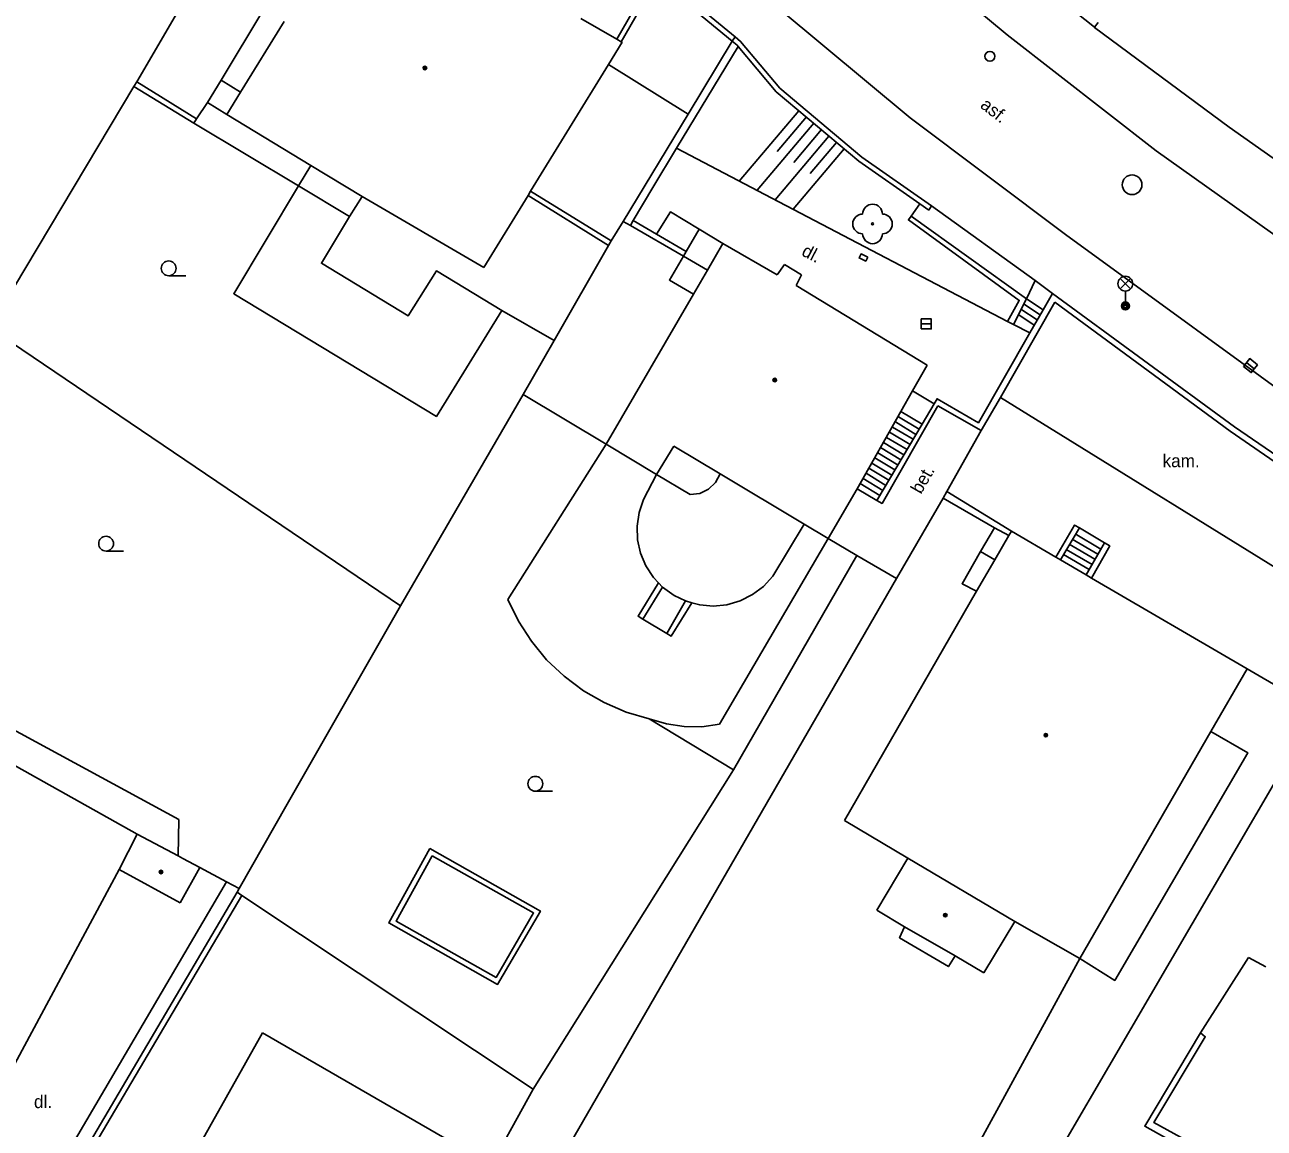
# Model space of a CAD drawing. Extents: x -600309 to -598967, y -1161267 to -1160292.
# Drawn here: x -600204.5 to -600141.8, y -1160547.5 to -1160491.6 of the extents above; entities that cross this region are included whole.
import ezdxf

# ---------------------------------------------------------------- set-up
doc = ezdxf.new("R2010")
doc.units = 0
for name, color, linetype in [('Level 10', 7, 'Continuous'), ('Level 11', 7, 'Continuous'), ('Level 15', 7, 'Continuous'), ('Level 22', 7, 'Continuous'), ('Level 24', 7, 'Continuous'), ('Level 27', 7, 'Continuous'), ('Level 28', 7, 'Continuous'), ('Level 33', 7, 'Continuous'), ('Level 36', 7, 'Continuous'), ('Level 39', 7, 'Continuous'), ('Level 40', 7, 'Continuous'), ('Level 5', 7, 'Continuous'), ('Level 7', 7, 'Continuous')]:
    doc.layers.add(name, color=color, linetype=linetype)

msp = doc.modelspace()

# ---------------------------------------------------------------- linework, layer by layer
at = {"layer": 'Level 10'}
for points in [[(-600130.99, -1160509.15), (-600139.44, -1160503.56), (-600147.26, -1160498.02), (-600154.8, -1160492.15), (-600161.77, -1160486.34), (-600165.04, -1160483.54), (-600170.09, -1160478.96), (-600176.09, -1160473.27), (-600190.6599, -1160459.23), (-600212.67, -1160438.18), (-600221.71, -1160429.76), (-600228.39, -1160423.74), (-600239.15, -1160414.63), (-600244.48, -1160410.12), (-600246.35, -1160408.54), (-600258.81, -1160398.4099), (-600274.98, -1160385.83), (-600282.26, -1160380.2)], [(-600116.15, -1160526.25), (-600126.1, -1160520.21), (-600138.76, -1160511.76), (-600151.84, -1160502.25), (-600159.7, -1160496.34), (-600170.75, -1160487.14), (-600176.1, -1160482.15), (-600185.2199, -1160473.25), (-600195.18, -1160463.81), (-600206.08, -1160453.49), (-600217.54, -1160442.6), (-600229.4099, -1160431.52), (-600247.87, -1160415.6599), (-600252.92, -1160411.68), (-600254.47, -1160410.46), (-600260.64, -1160405.59), (-600262.29, -1160404.29), (-600268.29, -1160399.56)]]:
    msp.add_lwpolyline(points, dxfattribs=at)
at = {"layer": 'Level 11'}
for points in [[(-600198.86, -1160494.52), (-600195.61, -1160488.95)], [(-600192.43, -1160490.84), (-600194.59, -1160494.43)], [(-600150.37, -1160491.77), (-600150.37, -1160491.75)], [(-600174.84, -1160502.56), (-600174.24, -1160501.58), (-600170.95, -1160496.16), (-600168.71, -1160492.47)], [(-600168.41, -1160492.74), (-600171.53, -1160497.88)], [(-600168.71, -1160492.47), (-600168.57, -1160492.25)], [(-600170.95, -1160496.16), (-600174.98, -1160493.64)], [(-600199, -1160494.76), (-600198.86, -1160494.52)], [(-600198.86, -1160494.52), (-600195.83, -1160496.4)], [(-600194.59, -1160494.43), (-600195.27, -1160495.56)], [(-600194.59, -1160494.43), (-600193.6, -1160495.04)], [(-600206.31, -1160506.9699), (-600199, -1160494.76)], [(-600199, -1160494.76), (-600195.9699, -1160496.61)], [(-600195.27, -1160495.56), (-600195.83, -1160496.4)], [(-600194.29, -1160496.17), (-600195.27, -1160495.56)], [(-600195.83, -1160496.4), (-600195.9699, -1160496.61)], [(-600195.9699, -1160496.61), (-600190.67, -1160499.78)], [(-600171.53, -1160497.88), (-600172.73, -1160499.86), (-600173.7199, -1160501.54)], [(-600154.77, -1160506.65), (-600166.7, -1160500.4099), (-600171.53, -1160497.88)], [(-600190.04, -1160498.75), (-600190.67, -1160499.78)], [(-600190.67, -1160499.78), (-600193.95, -1160505.24), (-600183.69, -1160511.45), (-600180.38, -1160506.09)], [(-600190.67, -1160499.78), (-600188.08, -1160501.34)], [(-600174.98, -1160502.8), (-600179.05, -1160500.27)], [(-600178.92, -1160500.06), (-600174.84, -1160502.56)], [(-600187.44, -1160500.32), (-600188.08, -1160501.34)], [(-600159.65, -1160501.31), (-600159.21, -1160500.69)], [(-600188.08, -1160501.34), (-600189.51, -1160503.7), (-600185.11, -1160506.36), (-600183.69, -1160504.09), (-600180.38, -1160506.09)], [(-600173.7199, -1160501.54), (-600173.87, -1160501.79), (-600171.18, -1160503.34)], [(-600172.54, -1160502.23), (-600173.7199, -1160501.54)], [(-600172.54, -1160502.23), (-600171.84, -1160501.1), (-600170.38, -1160501.98)], [(-600154.77, -1160506.65), (-600154.18, -1160505.58), (-600159.79, -1160501.51), (-600159.65, -1160501.31)], [(-600159.65, -1160501.31), (-600153.81, -1160505.5)], [(-600173.87, -1160501.79), (-600174.24, -1160501.58)], [(-600171.04, -1160503.1), (-600170.38, -1160501.98)], [(-600170.38, -1160501.98), (-600169.18, -1160502.7)], [(-600177.73, -1160507.61), (-600174.98, -1160502.8)], [(-600174.98, -1160502.8), (-600174.84, -1160502.56)], [(-600171.04, -1160503.1), (-600172.54, -1160502.23)], [(-600170.68, -1160505.27), (-600171.89, -1160504.55), (-600171.18, -1160503.34)], [(-600171.18, -1160503.34), (-600171.04, -1160503.1)], [(-600171.18, -1160503.34), (-600169.96, -1160504.05)], [(-600153.81, -1160505.5), (-600153.37, -1160504.58)], [(-600153.81, -1160505.5), (-600154.48, -1160506.8)], [(-600153.96, -1160505.76), (-600153.12, -1160506.31)], [(-600152.9699, -1160506.05), (-600153.81, -1160505.5)], [(-600180.38, -1160506.09), (-600177.73, -1160507.61)], [(-600154.26, -1160506.28), (-600153.42, -1160506.83)], [(-600154.11, -1160506.02), (-600153.27, -1160506.57)], [(-600206.31, -1160506.9699), (-600185.5, -1160521.04)], [(-600154.48, -1160506.8), (-600154.77, -1160506.65)], [(-600153.65, -1160507.23), (-600154.48, -1160506.8)], [(-600179.29, -1160510.34), (-600177.73, -1160507.61)], [(-600185.5, -1160521.04), (-600179.29, -1160510.34)], [(-600175.1, -1160512.85), (-600179.29, -1160510.34)], [(-600158.49, -1160510.81), (-600159.58, -1160510.15)], [(-600138.18, -1160520.99), (-600155.13, -1160510.49)], [(-600160.3, -1160511.47), (-600159.25, -1160512.1)], [(-600160.18, -1160511.2), (-600159.1, -1160511.84)], [(-600160.6, -1160511.99), (-600159.56, -1160512.61)], [(-600160.45, -1160511.73), (-600159.41, -1160512.36)], [(-600157.85, -1160515.25), (-600156.11, -1160512.17)], [(-600180.08, -1160520.7199), (-600175.1, -1160512.85)], [(-600161.05, -1160512.77), (-600160.02, -1160513.39)], [(-600160.9, -1160512.51), (-600159.86, -1160513.13)], [(-600160.75, -1160512.25), (-600159.71, -1160512.87)], [(-600161.35, -1160513.29), (-600160.32, -1160513.91)], [(-600161.2, -1160513.03), (-600160.17, -1160513.65)], [(-600161.79, -1160514.07), (-600160.78, -1160514.68)], [(-600161.64, -1160513.81), (-600160.63, -1160514.42)], [(-600161.49, -1160513.55), (-600160.48, -1160514.16)], [(-600173.2, -1160515.65), (-600172.54, -1160514.39)], [(-600170.84, -1160515.4), (-600172.54, -1160514.39)], [(-600169.33, -1160514.36), (-600169.56, -1160514.8), (-600169.9099, -1160515.14), (-600170.35, -1160515.35), (-600170.84, -1160515.4)], [(-600162.09, -1160514.59), (-600161.09, -1160515.2)], [(-600161.94, -1160514.33), (-600160.93, -1160514.94)], [(-600161.39, -1160515.7), (-600162.39, -1160515.11)], [(-600162.24, -1160514.85), (-600161.24, -1160515.45)], [(-600158.03, -1160515.58), (-600157.85, -1160515.25)], [(-600157.85, -1160515.25), (-600154.58, -1160517.25)], [(-600172.45, -1160519.87), (-600172.7, -1160519.6), (-600173.09, -1160519.01), (-600173.36, -1160518.37), (-600173.51, -1160517.69), (-600173.53, -1160517), (-600173.43, -1160516.31), (-600173.2, -1160515.65)], [(-600160.4, -1160519.65), (-600158.03, -1160515.58)], [(-600158.03, -1160515.58), (-600155.44, -1160517.09)], [(-600165.07, -1160516.9), (-600166.6599, -1160519.54)], [(-600155.44, -1160517.09), (-600156.14, -1160518.29)], [(-600154.71, -1160517.48), (-600155.44, -1160517.09)], [(-600152.33, -1160518.57), (-600151.38, -1160516.95), (-600151.14, -1160517.09)], [(-600151.14, -1160517.09), (-600152.1, -1160518.7)], [(-600151.14, -1160517.09), (-600149.87, -1160517.84)], [(-600163.85, -1160517.62), (-600169.35, -1160527.03)], [(-600162.4099, -1160518.49), (-600163.85, -1160517.62)], [(-600151.51, -1160517.66), (-600150.2, -1160518.42)], [(-600151.36, -1160517.4), (-600150.06, -1160518.16)], [(-600149.87, -1160517.84), (-600150.8, -1160519.46)], [(-600149.87, -1160517.84), (-600149.6, -1160518), (-600150.52, -1160519.63)], [(-600162.4099, -1160518.49), (-600168.64, -1160529.34), (-600172.9099, -1160526.75)], [(-600160.4, -1160519.65), (-600162.4099, -1160518.49)], [(-600156.14, -1160518.29), (-600157.08, -1160519.92), (-600156.34, -1160520.3)], [(-600155.42, -1160518.71), (-600156.14, -1160518.29)], [(-600151.95, -1160518.44), (-600150.65, -1160519.2)], [(-600151.8, -1160518.18), (-600150.5, -1160518.94)], [(-600151.66, -1160517.92), (-600150.35, -1160518.68)], [(-600180.56, -1160554.55), (-600160.4, -1160519.65)], [(-600166.6599, -1160519.54), (-600167.13, -1160520.05), (-600167.69, -1160520.4699), (-600168.31, -1160520.78), (-600168.98, -1160520.98), (-600169.67, -1160521.05), (-600170.36, -1160520.99), (-600170.76, -1160520.88)], [(-600172.45, -1160519.87), (-600173.48, -1160521.56), (-600173.23, -1160521.71)], [(-600173.23, -1160521.71), (-600172.24, -1160520.09)], [(-600172.24, -1160520.09), (-600172.45, -1160519.87)], [(-600171.07, -1160520.79), (-600171.6599, -1160520.51), (-600172.24, -1160520.09)], [(-600172.9099, -1160526.75), (-600174.08, -1160526.4099), (-600175.19, -1160525.93), (-600176.25, -1160525.33), (-600177.2199, -1160524.6), (-600178.11, -1160523.77), (-600178.88, -1160522.83), (-600179.54, -1160521.81), (-600180.08, -1160520.7199)], [(-600171.07, -1160520.79), (-600172.03, -1160522.43)], [(-600172.03, -1160522.43), (-600171.8, -1160522.57), (-600170.76, -1160520.88)], [(-600170.76, -1160520.88), (-600171.07, -1160520.79)], [(-600191.24, -1160531.07), (-600185.5, -1160521.04)], [(-600173.23, -1160521.71), (-600172.03, -1160522.43)], [(-600142.65, -1160524.23), (-600140.7, -1160525.36)], [(-600196.7199, -1160531.85), (-600206.71, -1160526.43)], [(-600151.75, -1160547.95), (-600139.1, -1160526.29)], [(-600169.35, -1160527.03), (-600170.25, -1160527.15), (-600171.15, -1160527.14), (-600172.04, -1160527.01), (-600172.9099, -1160526.75)], [(-600164.9, -1160564.11), (-600151.11, -1160538.88), (-600149.35, -1160539.99), (-600142.61, -1160528.48), (-600144.48, -1160527.4)], [(-600178.79, -1160545.49), (-600168.64, -1160529.34)], [(-600193.67, -1160535.34), (-600191.24, -1160531.07)], [(-600196.76, -1160533.69), (-600196.7199, -1160531.85)], [(-600184.02, -1160533.32), (-600178.42, -1160536.48), (-600180.59, -1160540.19), (-600186.1, -1160537.08), (-600184.02, -1160533.32)], [(-600183.9, -1160533.69), (-600178.77, -1160536.57), (-600180.67, -1160539.84), (-600185.73, -1160536.99), (-600183.9, -1160533.69)], [(-600195.6599, -1160534.28), (-600194.31, -1160535), (-600193.67, -1160535.34)], [(-600203.95, -1160551.41), (-600194.31, -1160535)], [(-600193.78, -1160535.53), (-600193.67, -1160535.34)], [(-600193.53, -1160535.7), (-600193.78, -1160535.53)], [(-600178.79, -1160545.49), (-600193.53, -1160535.7)], [(-600157.42, -1160538.75), (-600157.77, -1160539.29), (-600160.24, -1160537.83), (-600159.99, -1160537.28)], [(-600145.01, -1160542.65), (-600142.57, -1160538.83)], [(-600142.57, -1160538.83), (-600141.7, -1160539.3)], [(-600190.23, -1160566.24), (-600181.3, -1160550.05), (-600178.79, -1160545.49)]]:
    msp.add_lwpolyline(points, dxfattribs=at)
at = {"layer": 'Level 15'}
for points in [[(-600165.34, -1160495.98), (-600168.36, -1160499.54)], [(-600164.96, -1160496.3), (-600166.43, -1160498.04)], [(-600164.58, -1160496.62), (-600167.45, -1160500.01)], [(-600164.2, -1160496.94), (-600165.6, -1160498.6)], [(-600163.82, -1160497.27), (-600166.54, -1160500.49)], [(-600163.44, -1160497.59), (-600164.76, -1160499.16)], [(-600163.05, -1160497.91), (-600165.63, -1160500.96)]]:
    msp.add_lwpolyline(points, dxfattribs=at)
at = {"layer": 'Level 22'}
msp.add_circle((-600161.61, -1160501.71), 0.05, dxfattribs=at)
for centre, start, end in [((-600161.61, -1160501.21), 0, 180), ((-600162.11, -1160501.71), 90, 270), ((-600161.11, -1160501.71), 270, 90), ((-600161.61, -1160502.21), 180, 0)]:
    msp.add_arc(centre, 0.5, start, end, dxfattribs=at)
at = {"layer": 'Level 24'}
msp.add_lwpolyline([(-600161.85, -1160503.39), (-600161.95, -1160503.59), (-600162.29, -1160503.43), (-600162.19, -1160503.23), (-600161.85, -1160503.39)], dxfattribs=at)
at = {"layer": 'Level 27'}
for p, q in [((-600159.14, -1160506.77), (-600158.64, -1160506.77)), ((-600142.6745, -1160508.723), (-600142.2855, -1160509.037))]:
    msp.add_line(p, q, dxfattribs=at)
for points in [[(-600159.14, -1160507.02), (-600158.64, -1160507.02), (-600158.64, -1160506.52), (-600159.14, -1160506.52)], [(-600142.8316, -1160508.9175), (-600142.4425, -1160509.2316), (-600142.1284, -1160508.8425), (-600142.5175, -1160508.5284)]]:
    msp.add_lwpolyline(points, close=True, dxfattribs=at)
msp.add_circle((-600148.4699, -1160499.73), 0.5, dxfattribs=at)
at = {"layer": 'Level 28'}
msp.add_circle((-600155.67, -1160493.23), 0.25, dxfattribs=at)
at = {"layer": 'Level 33'}
for p, q in [((-600149.075, -1160505), (-600148.545, -1160504.47)), ((-600149.075, -1160504.47), (-600148.545, -1160505)), ((-600148.81, -1160505.11), (-600148.81, -1160505.86))]:
    msp.add_line(p, q, dxfattribs=at)
for centre, radius in [((-600148.81, -1160504.735), 0.375), ((-600148.81, -1160505.86), 0.2), ((-600148.81, -1160505.86), 0.1445), ((-600148.81, -1160505.86), 0.0876)]:
    msp.add_circle(centre, radius, dxfattribs=at)
at = {"layer": 'Level 36'}
for p, q in [((-600197.24, -1160504.335), (-600196.365, -1160504.335)), ((-600200.4099, -1160518.265), (-600199.5349, -1160518.265)), ((-600178.68, -1160530.415), (-600177.805, -1160530.415))]:
    msp.add_line(p, q, dxfattribs=at)
for centre in [(-600197.2401, -1160503.9599), (-600200.41, -1160517.8899), (-600178.6801, -1160530.0399)]:
    msp.add_circle(centre, 0.375, dxfattribs=at)
at = {"layer": 'Level 39'}
for centre, radius in [((-600184.27, -1160493.82), 0.09), ((-600184.27, -1160493.82), 0.0398), ((-600166.56, -1160509.61), 0.09), ((-600166.56, -1160509.61), 0.0398), ((-600152.84, -1160527.58), 0.09), ((-600152.84, -1160527.58), 0.0398), ((-600197.63, -1160534.5), 0.09), ((-600197.63, -1160534.5), 0.0398), ((-600157.93, -1160536.69), 0.09), ((-600157.93, -1160536.69), 0.0398)]:
    msp.add_circle(centre, radius, dxfattribs=at)
at = {"layer": 'Level 5'}
for points in [[(-600191.39, -1160491.46), (-600193.6, -1160495.04)], [(-600176.37, -1160491.31), (-600174.55, -1160492.37), (-600174.34, -1160492.49), (-600174.29, -1160492.52)], [(-600174.29, -1160492.52), (-600174.98, -1160493.64), (-600178.92, -1160500.06)], [(-600193.6, -1160495.04), (-600194.29, -1160496.17)], [(-600194.29, -1160496.17), (-600190.04, -1160498.75)], [(-600190.04, -1160498.75), (-600187.44, -1160500.32)], [(-600179.05, -1160500.27), (-600181.29, -1160503.92)], [(-600178.92, -1160500.06), (-600179.05, -1160500.27)], [(-600187.44, -1160500.32), (-600181.29, -1160503.92)], [(-600169.18, -1160502.7), (-600169.96, -1160504.05)], [(-600169.18, -1160502.7), (-600166.43, -1160504.29)], [(-600169.96, -1160504.05), (-600170.68, -1160505.27)], [(-600166.07, -1160503.76), (-600166.43, -1160504.29)], [(-600166.07, -1160503.76), (-600165.21, -1160504.28)], [(-600165.21, -1160504.28), (-600165.48, -1160504.83)], [(-600170.68, -1160505.27), (-600175.1, -1160512.85)], [(-600165.48, -1160504.83), (-600158.85, -1160508.85)], [(-600158.85, -1160508.85), (-600159.58, -1160510.15)], [(-600159.58, -1160510.15), (-600160.18, -1160511.2)], [(-600160.18, -1160511.2), (-600162.39, -1160515.11)], [(-600175.1, -1160512.85), (-600172.54, -1160514.39)], [(-600171.67, -1160512.96), (-600172.54, -1160514.39)], [(-600171.67, -1160512.96), (-600169.33, -1160514.36)], [(-600169.33, -1160514.36), (-600165.07, -1160516.9)], [(-600162.39, -1160515.11), (-600163.85, -1160517.62)], [(-600165.07, -1160516.9), (-600163.85, -1160517.62)], [(-600154.71, -1160517.48), (-600155.42, -1160518.71)], [(-600154.58, -1160517.25), (-600154.71, -1160517.48)], [(-600154.58, -1160517.25), (-600152.33, -1160518.57)], [(-600155.42, -1160518.71), (-600156.34, -1160520.3)], [(-600152.33, -1160518.57), (-600152.1, -1160518.7)], [(-600152.1, -1160518.7), (-600150.8, -1160519.46)], [(-600150.8, -1160519.46), (-600150.52, -1160519.63)], [(-600150.52, -1160519.63), (-600142.65, -1160524.23)], [(-600156.34, -1160520.3), (-600163.03, -1160531.9)], [(-600142.65, -1160524.23), (-600144.48, -1160527.4), (-600151.11, -1160538.88)], [(-600207.19, -1160527.92), (-600198.83, -1160532.59)], [(-600163.03, -1160531.9), (-600159.82, -1160533.81)], [(-600198.83, -1160532.59), (-600199.74, -1160534.38)], [(-600198.83, -1160532.59), (-600196.76, -1160533.69)], [(-600196.76, -1160533.69), (-600196.52, -1160533.82)], [(-600196.52, -1160533.82), (-600195.6599, -1160534.28)], [(-600159.82, -1160533.81), (-600161.4, -1160536.44)], [(-600159.82, -1160533.81), (-600154.4, -1160537.01)], [(-600199.74, -1160534.38), (-600206.77, -1160547.42)], [(-600199.74, -1160534.38), (-600196.6599, -1160536.06)], [(-600195.6599, -1160534.28), (-600196.6599, -1160536.06)], [(-600161.4, -1160536.44), (-600159.99, -1160537.28)], [(-600159.99, -1160537.28), (-600157.42, -1160538.75)], [(-600154.4, -1160537.01), (-600155.98, -1160539.61)], [(-600154.4, -1160537.01), (-600151.11, -1160538.88)], [(-600157.42, -1160538.75), (-600155.98, -1160539.61)], [(-600192.49, -1160542.64), (-600197.85, -1160552.18)], [(-600192.49, -1160542.64), (-600183.26, -1160547.98)]]:
    msp.add_lwpolyline(points, dxfattribs=at)
at = {"layer": 'Level 7'}
for points in [[(-600174.55, -1160492.37), (-600172.71, -1160489.16), (-600172.58, -1160488.94), (-600168.57, -1160492.25), (-600168.29, -1160492.48), (-600166.3, -1160494.84), (-600162.16, -1160498.34), (-600158.62, -1160500.8), (-600158.76, -1160501.01)], [(-600150.18, -1160491.52), (-600150.37, -1160491.75), (-600154.05, -1160488.82), (-600153.86, -1160488.59)], [(-600174.34, -1160492.49), (-600172.51, -1160489.32), (-600168.71, -1160492.47), (-600168.47, -1160492.66), (-600168.41, -1160492.74), (-600166.48, -1160495.02), (-600162.31, -1160498.54), (-600159.21, -1160500.69), (-600158.76, -1160501.01)], [(-600128.67, -1160507.09), (-600134, -1160503.49), (-600138.53, -1160500.36), (-600143.56, -1160496.81), (-600150.37, -1160491.77)], [(-600153.37, -1160504.58), (-600158.62, -1160500.8)], [(-600152.5, -1160505.23), (-600153.37, -1160504.58)], [(-600152.9699, -1160506.05), (-600152.5, -1160505.23)], [(-600134.35, -1160518.1), (-600143.28, -1160511.98), (-600152.5, -1160505.23)], [(-600155.13, -1160510.49), (-600152.39, -1160505.67)], [(-600152.39, -1160505.67), (-600143.51, -1160512.19), (-600136.07, -1160517.33)], [(-600153.65, -1160507.23), (-600152.9699, -1160506.05)], [(-600158.49, -1160510.81), (-600158.34, -1160510.56), (-600156.25, -1160511.77), (-600153.65, -1160507.23)], [(-600161.39, -1160515.7), (-600161.13, -1160515.85), (-600158.3, -1160510.92)], [(-600159.1, -1160511.84), (-600158.49, -1160510.81)], [(-600158.3, -1160510.92), (-600156.11, -1160512.17)], [(-600156.11, -1160512.17), (-600155.13, -1160510.49)], [(-600161.39, -1160515.7), (-600159.1, -1160511.84)], [(-600205.33, -1160555.67), (-600193.53, -1160535.7)], [(-600204.32, -1160553.42), (-600193.78, -1160535.53)], [(-600140.99, -1160551.2), (-600147.83, -1160547.37), (-600145.01, -1160542.65)], [(-600145.01, -1160542.65), (-600144.77, -1160542.84), (-600147.37, -1160547.18), (-600136.54, -1160553.13)]]:
    msp.add_lwpolyline(points, dxfattribs=at)

# ---------------------------------------------------------------- texts
at = {"layer": 'Level 40'}
for s, rotation, p in [('asf.', 322.098722, (-600156.2, -1160495.79)), ('dl.', 332.380272, (-600165.25, -1160503.28)), ('bet.', 60, (-600159.16, -1160515.42))]:
    msp.add_text(s, height=0.65, rotation=rotation, dxfattribs=at).set_placement(p)
for s, p in [('kam.', (-600146.93, -1160514.02)), ('dl.', (-600204.06, -1160546.45))]:
    msp.add_text(s, height=0.65, dxfattribs=at).set_placement(p)

doc.saveas('drawing.dxf')
